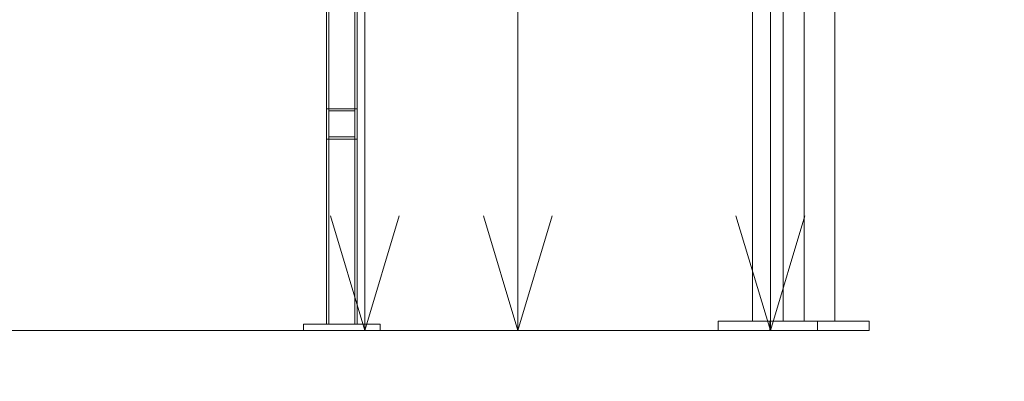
# Model space of a CAD drawing. Header units: millimetres. Extents: x -2233 to 61924, y -68080 to 6847.
# Tile 734 of 1022: x 23999 to 25286, y -67 to 406. Entities that reach past the tile are written whole.
import ezdxf

# ---------------------------------------------------------------- set-up
doc = ezdxf.new("R2010")
doc.units = ezdxf.units.MM
for name, color, linetype, lineweight in [('COTAS_O', 1, 'Continuous', 0), ('COTAS_P', 1, 'Continuous', 0), ('lateral_C05', 7, 'Continuous', 0), ('lateral_C10', 7, 'Continuous', 0)]:
    doc.layers.add(name, color=color, linetype=linetype, lineweight=lineweight)
doc.dimstyles.new('R19_100', dxfattribs={"dimtxt": 250, "dimasz": 150, "dimexe": 150, "dimexo": 80, "dimgap": 100, "dimtad": 1, "dimtih": 1, "dimtoh": 1, "dimdsep": 46, "dimcen": 0.09, "dimadec": 0, "dimazin": 0, "dimtfac": 1, "dimtdec": 4, "dimtofl": 0, "dimtmove": 0, "dimatfit": 3, "dimfxl": 1, "dimtolj": 1, "dimtzin": 0, "dimarcsym": 0})

# ---------------------------------------------------------------- blocks, each defined once
blk = doc.blocks.new('DIM_R27_6')
at = {"layer": 'COTAS_P'}
for p, q in [((24580.1, 3250), (24980.1, 3250)), ((24980.1, 3250), (24935.1, 3100)), ((24980.1, 0), (24980.1, 3250)), ((24980.1, 3250), (25025.1, 3100)), ((24980.1, 0), (24935.1, 150)), ((24980.1, 0), (25025.1, 150)), ((24580.1, 0), (24980.1, 0))]:
    blk.add_line(p, q, dxfattribs=at)
blk.add_text('3250 P', height=250, rotation=90, dxfattribs=at).set_placement((24880.1, 1625))
blk = doc.blocks.new('DIM_R27_8')
at = {"layer": 'COTAS_P'}
for p, q in [((24250.1, 1241), (24650.1, 1241)), ((24650.1, 1241), (24605.1, 1091)), ((24650.1, 0), (24650.1, 1241)), ((24650.1, 1241), (24695.1, 1091)), ((24650.1, 0), (24605.1, 150)), ((24650.1, 0), (24695.1, 150)), ((24250.1, 0), (24650.1, 0))]:
    blk.add_line(p, q, dxfattribs=at)
blk.add_text('1241 P', height=250, rotation=90, dxfattribs=at).set_placement((24550.1, 620.5))
blk = doc.blocks.new('DIM_R27_27')
at = {"layer": 'COTAS_O'}
for p, q in [((23750.1, 0), (23750.1, -900)), ((25950.1, 0), (25950.1, -900)), ((23750.1, -900), (23900.1, -855)), ((25950.1, -900), (25800.1, -855)), ((23750.1, -900), (25950.1, -900)), ((23750.1, -900), (23900.1, -945)), ((25950.1, -900), (25800.1, -945))]:
    blk.add_line(p, q, dxfattribs=at)
blk.add_text('2200 O', height=250, dxfattribs=at).set_placement((24850.1, -800))
blk = doc.blocks.new('DIM_R27_28')
at = {"layer": 'COTAS_O'}
for p, q in [((23750.1, 2330), (24450.1, 2330)), ((24450.1, 2330), (24405.1, 2180)), ((24450.1, 0), (24450.1, 2330)), ((24450.1, 2330), (24495.1, 2180)), ((24450.1, 0), (24405.1, 150)), ((24450.1, 0), (24495.1, 150)), ((23750.1, 0), (24450.1, 0))]:
    blk.add_line(p, q, dxfattribs=at)
blk.add_text('2330 O', height=250, rotation=90, dxfattribs=at).set_placement((24350.1, 1165))
blk = doc.blocks.new('DIM_R27_33')
at = {"layer": 'COTAS_P'}
for p, q in [((857.9, 0), (857.9, -2500)), ((61924.1, 0), (61924.1, -2500)), ((857.9, -2500), (1007.9, -2455)), ((61924.1, -2500), (61774.1, -2455)), ((857.9, -2500), (61924.1, -2500)), ((857.9, -2500), (1007.9, -2545)), ((61924.1, -2500), (61774.1, -2545))]:
    blk.add_line(p, q, dxfattribs=at)
blk.add_text('61066.24 P', height=250, dxfattribs=at).set_placement((31391, -2400))

msp = doc.modelspace()

# ---------------------------------------------------------------- linework, layer by layer
at = {"layer": 'lateral_C05'}
for p, q in [((24400.067, 8), (24400.067, 1200)), ((24403.067, 1200), (24403.067, 8)), ((24437.067, 1200), (24437.067, 8)), ((24440.067, 8), (24440.067, 1200)), ((24400.067, 250), (24400.067, 290)), ((24400.067, 290), (24440.067, 290)), ((24403.067, 287), (24403.067, 253)), ((24403.067, 287), (24437.067, 287)), ((24437.067, 287), (24437.067, 253)), ((24440.067, 250), (24440.067, 290)), ((24400.067, 250), (24440.067, 250)), ((24403.067, 253), (24437.067, 253)), ((24370.067, 0), (24370.067, 8)), ((24370.067, 8), (24470.067, 8)), ((24370.067, 0), (24470.067, 0)), ((24378.576, 8), (24378.6, 8)), ((24378.576, 0), (24378.6, 0)), ((24378.6, 8), (24378.64, 8)), ((24378.6, 0), (24378.64, 0)), ((24378.64, 8), (24378.696, 8)), ((24378.64, 0), (24378.696, 0)), ((24378.696, 8), (24378.768, 8)), ((24378.696, 0), (24378.768, 0)), ((24378.768, 8), (24378.856, 8)), ((24378.768, 0), (24378.856, 0)), ((24378.856, 8), (24378.959, 8)), ((24378.856, 0), (24378.959, 0)), ((24378.959, 8), (24379.078, 8)), ((24378.959, 0), (24379.078, 0)), ((24379.078, 8), (24379.211, 8)), ((24379.078, 0), (24379.211, 0)), ((24379.211, 8), (24379.359, 8)), ((24379.211, 0), (24379.359, 0)), ((24379.359, 8), (24379.521, 8)), ((24379.359, 0), (24379.521, 0)), ((24379.521, 8), (24379.697, 8)), ((24379.521, 0), (24379.697, 0)), ((24379.697, 8), (24379.886, 8)), ((24379.697, 0), (24379.886, 0)), ((24379.886, 8), (24380.088, 8)), ((24379.886, 0), (24380.088, 0)), ((24380.088, 8), (24380.303, 8)), ((24380.088, 0), (24380.303, 0)), ((24380.303, 8), (24380.529, 8)), ((24380.303, 0), (24380.529, 0)), ((24380.529, 8), (24380.767, 8)), ((24380.529, 0), (24380.767, 0)), ((24380.767, 8), (24381.015, 8)), ((24380.767, 0), (24381.015, 0)), ((24381.015, 8), (24381.273, 8)), ((24381.015, 0), (24381.273, 0)), ((24381.273, 8), (24381.541, 8)), ((24381.273, 0), (24381.541, 0)), ((24381.541, 8), (24381.817, 8)), ((24381.541, 0), (24381.817, 0)), ((24381.817, 8), (24382.102, 8)), ((24381.817, 0), (24382.102, 0)), ((24382.102, 8), (24382.394, 8)), ((24382.102, 0), (24382.394, 0)), ((24382.394, 8), (24382.693, 8)), ((24382.394, 0), (24382.693, 0)), ((24382.693, 8), (24382.997, 8)), ((24382.693, 0), (24382.997, 0)), ((24382.997, 8), (24383.307, 8)), ((24382.997, 0), (24383.307, 0)), ((24383.307, 8), (24383.621, 8)), ((24383.307, 0), (24383.621, 0)), ((24383.621, 8), (24383.939, 8)), ((24383.621, 0), (24383.939, 0)), ((24383.939, 8), (24384.259, 8)), ((24383.939, 0), (24384.259, 0)), ((24384.259, 8), (24384.582, 8)), ((24384.259, 0), (24384.582, 0)), ((24384.582, 8), (24384.905, 8)), ((24384.582, 0), (24384.905, 0)), ((24384.905, 8), (24385.23, 8)), ((24384.905, 0), (24385.23, 0)), ((24385.23, 8), (24385.553, 8)), ((24385.23, 0), (24385.553, 0)), ((24385.553, 8), (24385.876, 8)), ((24385.553, 0), (24385.876, 0)), ((24385.876, 8), (24386.196, 8)), ((24385.876, 0), (24386.196, 0)), ((24386.196, 8), (24386.514, 8)), ((24386.196, 0), (24386.514, 0)), ((24386.514, 8), (24386.828, 8)), ((24386.514, 0), (24386.828, 0)), ((24386.828, 8), (24387.138, 8)), ((24386.828, 0), (24387.138, 0)), ((24387.138, 8), (24387.442, 8)), ((24387.138, 0), (24387.442, 0)), ((24387.442, 8), (24387.741, 8)), ((24387.442, 0), (24387.741, 0)), ((24387.741, 8), (24388.033, 8)), ((24387.741, 0), (24388.033, 0)), ((24388.033, 8), (24388.317, 8)), ((24388.033, 0), (24388.317, 0)), ((24388.317, 8), (24388.594, 8)), ((24388.317, 0), (24388.594, 0)), ((24388.594, 8), (24388.862, 8)), ((24388.594, 0), (24388.862, 0)), ((24388.862, 8), (24389.12, 8)), ((24388.862, 0), (24389.12, 0)), ((24389.12, 8), (24389.368, 8)), ((24389.12, 0), (24389.368, 0)), ((24389.368, 8), (24389.606, 8)), ((24389.368, 0), (24389.606, 0)), ((24389.606, 8), (24389.832, 8)), ((24389.606, 0), (24389.832, 0)), ((24389.832, 8), (24390.047, 8)), ((24389.832, 0), (24390.047, 0)), ((24390.047, 8), (24390.249, 8)), ((24390.047, 0), (24390.249, 0)), ((24390.249, 8), (24390.438, 8)), ((24390.249, 0), (24390.438, 0)), ((24390.438, 8), (24390.614, 8)), ((24390.438, 0), (24390.614, 0)), ((24390.614, 8), (24390.776, 8)), ((24390.614, 0), (24390.776, 0)), ((24390.776, 8), (24390.924, 8)), ((24390.776, 0), (24390.924, 0)), ((24390.924, 8), (24391.057, 8)), ((24390.924, 0), (24391.057, 0)), ((24391.057, 8), (24391.175, 8)), ((24391.057, 0), (24391.175, 0)), ((24391.279, 8), (24391.175, 8)), ((24391.279, 0), (24391.175, 0)), ((24391.366, 8), (24391.279, 8)), ((24391.366, 0), (24391.279, 0)), ((24391.439, 8), (24391.366, 8)), ((24391.439, 0), (24391.366, 0)), ((24391.495, 8), (24391.439, 8)), ((24391.495, 0), (24391.439, 0)), ((24391.535, 8), (24391.495, 8)), ((24391.535, 0), (24391.495, 0)), ((24391.559, 8), (24391.535, 8)), ((24391.559, 0), (24391.535, 0)), ((24400.067, 8), (24440.067, 8)), ((24437.067, 8), (24403.067, 8)), ((24448.576, 8), (24448.6, 8)), ((24448.576, 0), (24448.6, 0)), ((24448.6, 8), (24448.64, 8)), ((24448.6, 0), (24448.64, 0)), ((24448.64, 8), (24448.696, 8)), ((24448.64, 0), (24448.696, 0)), ((24448.696, 8), (24448.768, 8)), ((24448.696, 0), (24448.768, 0)), ((24448.768, 8), (24448.856, 8)), ((24448.768, 0), (24448.856, 0)), ((24448.856, 8), (24448.959, 8)), ((24448.856, 0), (24448.959, 0)), ((24448.959, 8), (24449.078, 8)), ((24448.959, 0), (24449.078, 0)), ((24449.078, 8), (24449.211, 8)), ((24449.078, 0), (24449.211, 0)), ((24449.211, 8), (24449.359, 8)), ((24449.211, 0), (24449.359, 0)), ((24449.359, 8), (24449.521, 8)), ((24449.359, 0), (24449.521, 0)), ((24449.521, 8), (24449.697, 8)), ((24449.521, 0), (24449.697, 0)), ((24449.697, 8), (24449.886, 8)), ((24449.697, 0), (24449.886, 0)), ((24449.886, 8), (24450.088, 8)), ((24449.886, 0), (24450.088, 0)), ((24450.088, 8), (24450.303, 8)), ((24450.088, 0), (24450.303, 0)), ((24450.303, 8), (24450.529, 8)), ((24450.303, 0), (24450.529, 0)), ((24450.529, 8), (24450.767, 8)), ((24450.529, 0), (24450.767, 0)), ((24450.767, 8), (24451.015, 8)), ((24450.767, 0), (24451.015, 0)), ((24451.015, 8), (24451.273, 8)), ((24451.015, 0), (24451.273, 0)), ((24451.273, 8), (24451.541, 8)), ((24451.273, 0), (24451.541, 0)), ((24451.541, 8), (24451.817, 8)), ((24451.541, 0), (24451.817, 0)), ((24451.817, 8), (24452.102, 8)), ((24451.817, 0), (24452.102, 0)), ((24452.102, 8), (24452.394, 8)), ((24452.102, 0), (24452.394, 0)), ((24452.394, 8), (24452.693, 8)), ((24452.394, 0), (24452.693, 0)), ((24452.693, 8), (24452.997, 8)), ((24452.693, 0), (24452.997, 0)), ((24452.997, 8), (24453.307, 8)), ((24452.997, 0), (24453.307, 0)), ((24453.307, 8), (24453.621, 8)), ((24453.307, 0), (24453.621, 0)), ((24453.621, 8), (24453.939, 8)), ((24453.621, 0), (24453.939, 0)), ((24453.939, 8), (24454.259, 8)), ((24453.939, 0), (24454.259, 0)), ((24454.259, 8), (24454.582, 8)), ((24454.259, 0), (24454.582, 0)), ((24454.582, 8), (24454.905, 8)), ((24454.582, 0), (24454.905, 0)), ((24454.905, 8), (24455.23, 8)), ((24454.905, 0), (24455.23, 0)), ((24455.23, 8), (24455.553, 8)), ((24455.23, 0), (24455.553, 0)), ((24455.553, 8), (24455.876, 8)), ((24455.553, 0), (24455.876, 0)), ((24455.876, 8), (24456.196, 8)), ((24455.876, 0), (24456.196, 0)), ((24456.196, 8), (24456.514, 8)), ((24456.196, 0), (24456.514, 0)), ((24456.514, 8), (24456.828, 8)), ((24456.514, 0), (24456.828, 0)), ((24456.828, 8), (24457.138, 8)), ((24456.828, 0), (24457.138, 0)), ((24457.138, 8), (24457.442, 8)), ((24457.138, 0), (24457.442, 0)), ((24457.442, 8), (24457.741, 8)), ((24457.442, 0), (24457.741, 0)), ((24457.741, 8), (24458.033, 8)), ((24457.741, 0), (24458.033, 0)), ((24458.033, 8), (24458.317, 8)), ((24458.033, 0), (24458.317, 0)), ((24458.317, 8), (24458.594, 8)), ((24458.317, 0), (24458.594, 0)), ((24458.594, 8), (24458.862, 8)), ((24458.594, 0), (24458.862, 0)), ((24458.862, 8), (24459.12, 8)), ((24458.862, 0), (24459.12, 0)), ((24459.12, 8), (24459.368, 8)), ((24459.12, 0), (24459.368, 0)), ((24459.368, 8), (24459.606, 8)), ((24459.368, 0), (24459.606, 0)), ((24459.606, 8), (24459.832, 8)), ((24459.606, 0), (24459.832, 0)), ((24459.832, 8), (24460.047, 8)), ((24459.832, 0), (24460.047, 0)), ((24460.047, 8), (24460.249, 8)), ((24460.047, 0), (24460.249, 0)), ((24460.249, 8), (24460.438, 8)), ((24460.249, 0), (24460.438, 0)), ((24460.438, 8), (24460.614, 8)), ((24460.438, 0), (24460.614, 0)), ((24460.614, 8), (24460.776, 8)), ((24460.614, 0), (24460.776, 0)), ((24460.776, 8), (24460.924, 8)), ((24460.776, 0), (24460.924, 0)), ((24460.924, 8), (24461.057, 8)), ((24460.924, 0), (24461.057, 0)), ((24461.057, 8), (24461.175, 8)), ((24461.057, 0), (24461.175, 0)), ((24461.279, 8), (24461.175, 8)), ((24461.279, 0), (24461.175, 0)), ((24461.366, 8), (24461.279, 8)), ((24461.366, 0), (24461.279, 0)), ((24461.439, 8), (24461.366, 8)), ((24461.439, 0), (24461.366, 0)), ((24461.495, 8), (24461.439, 8)), ((24461.495, 0), (24461.439, 0)), ((24461.535, 8), (24461.495, 8)), ((24461.535, 0), (24461.495, 0)), ((24461.559, 8), (24461.535, 8)), ((24461.559, 0), (24461.535, 0)), ((24470.067, 0), (24470.067, 8))]:
    msp.add_line(p, q, dxfattribs=at)
at = {"layer": 'lateral_C10'}
for p, q in [((24956.797, 854.641), (24956.797, 12)), ((24956.797, 12), (24956.797, 852.778)), ((25024.201, 854.641), (25024.201, 12)), ((25024.201, 12), (25024.201, 852.778)), ((24996.797, 12), (24996.797, 843.458)), ((24996.797, 12), (24996.797, 841.594)), ((25064.201, 12), (25064.201, 843.458)), ((25064.201, 12), (25064.201, 841.594)), ((24911.797, 12), (25041.797, 12)), ((24911.797, 12), (24911.797, 0)), ((24911.797, 0), (25041.797, 0)), ((24956.797, 12), (24996.797, 12)), ((24979.201, 12), (25109.201, 12)), ((24979.201, 12), (24979.201, 0)), ((24979.201, 0), (25109.201, 0)), ((25024.201, 12), (25064.201, 12)), ((25041.797, 0), (25041.797, 12)), ((25109.201, 0), (25109.201, 12))]:
    msp.add_line(p, q, dxfattribs=at)

# ---------------------------------------------------------------- dimensions: what is measured, and where the dimension line sits
at = {"layer": 'COTAS_O'}
for p2, distance, picture, middle in [((23750.067, 2330), -700, 'DIM_R27_28', (24450.067, 1165)), ((25950.067, 0), -900, 'DIM_R27_27', (24850.067, -900))]:
    dim = msp.add_aligned_dim(p1=(23750.067, 0), p2=p2, distance=distance, text='<> O', dimstyle='R19_100', dxfattribs=at)
    dim.commit()
    dim.dimension.update_dxf_attribs({"geometry": picture, "text_midpoint": middle})
at = {"layer": 'COTAS_P'}
for p1, p2, distance, picture, middle in [((24580.067, 0), (24580.067, 3250), -400, 'DIM_R27_6', (24980.067, 1625)), ((24250.067, 0), (24250.067, 1241), -400, 'DIM_R27_8', (24650.067, 620.5)), ((857.898, 0), (61924.134, 0), -2500, 'DIM_R27_33', (31391.016, -2500))]:
    dim = msp.add_aligned_dim(p1=p1, p2=p2, distance=distance, text='<> P', dimstyle='R19_100', dxfattribs=at)
    dim.commit()
    dim.dimension.update_dxf_attribs({"geometry": picture, "text_midpoint": middle})

doc.saveas('drawing.dxf')
